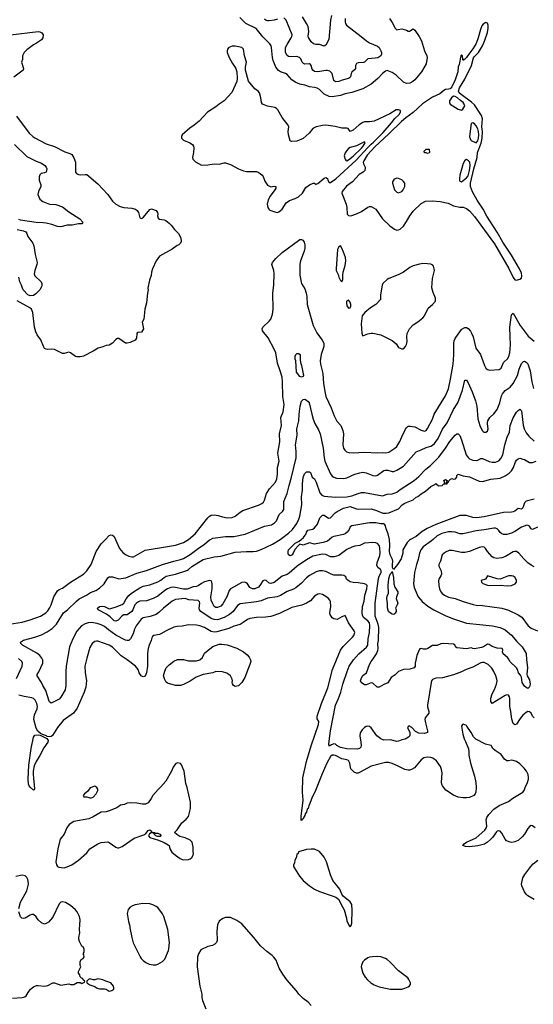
# Model space of a CAD drawing. Header units: inches. Extents: x 1678809 to 1859548, y 384609 to 522868.
# Tile 309 of 386: x 1810941 to 1817298, y 424244 to 436436. Entities that reach past the tile are written whole.
import ezdxf

# ---------------------------------------------------------------- set-up
doc = ezdxf.new("R2010")
doc.units = ezdxf.units.IN
doc.header["$MEASUREMENT"] = 0
doc.layers.add('B8412', color=7, linetype='Continuous')
doc.layers.add('B8413', color=7, linetype='Continuous')

msp = doc.modelspace()

# ---------------------------------------------------------------- linework, layer by layer
at = {"layer": 'B8412', "color": 5}
for points, elevation in [([(1810810, 428952), (1810970, 428977), (1811070, 429003), (1811199, 429050), (1811265, 429090), (1811290, 429116), (1811311, 429150), (1811330, 429191), (1811364, 429290), (1811410, 429363), (1811430, 429380), (1811470, 429399), (1811570, 429472), (1811729, 429571), (1811771, 429610), (1811824, 429690), (1811886, 429850), (1811950, 429944), (1812002, 430000)], 380), ([(1817310, 427791), (1817290, 427810), (1817270, 427850), (1817250, 427867), (1817230, 427868), (1817210, 427859), (1817170, 427825), (1817136, 427784), (1817090, 427714), (1817070, 427703), (1817050, 427721), (1817033, 427773), (1817019, 427870), (1817006, 427930), (1817006, 428030), (1817002, 428050), (1816990, 428072), (1816970, 428076), (1816950, 428070), (1816789, 427970), (1816774, 427994), (1816774, 428034), (1816790, 428090), (1816817, 428143), (1816843, 428210), (1816850, 428250), (1816848, 428270), (1816836, 428310), (1816810, 428367), (1816785, 428405), (1816738, 428450), (1816690, 428477), (1816670, 428478), (1816650, 428472), (1816550, 428419), (1816469, 428391), (1816410, 428361), (1816310, 428322), (1816174, 428286), (1816090, 428281), (1816050, 428265), (1816039, 428250), (1816033, 428230), (1815988, 427950), (1815988, 427928), (1816007, 427870), (1816007, 427850), (1815961, 427790), (1815957, 427770), (1815962, 427730), (1815990, 427630), (1815990, 427609), (1815950, 427597), (1815880, 427600), (1815841, 427621), (1815794, 427670), (1815778, 427678), (1815770, 427688), (1815753, 427687), (1815742, 427670), (1815771, 427611), (1815771, 427569), (1815752, 427550), (1815711, 427529), (1815670, 427521), (1815630, 427503), (1815610, 427499), (1815530, 427521), (1815450, 427516), (1815410, 427531), (1815361, 427570), (1815290, 427668), (1815270, 427684), (1815250, 427688), (1815230, 427683), (1815208, 427670), (1815179, 427641), (1815154, 427606), (1815149, 427570), (1815165, 427490), (1815167, 427453), (1815162, 427430), (1815148, 427412), (1815116, 427404), (1814990, 427407), (1814910, 427426), (1814865, 427450), (1814850, 427464), (1814830, 427468), (1814802, 427458), (1814787, 427447), (1814773, 427447), (1814770, 427442), (1814769, 427470), (1814789, 427630), (1814849, 427950), (1814885, 428030), (1814915, 428110), (1814939, 428210), (1814993, 428367), (1815020, 428430), (1815072, 428510), (1815138, 428582), (1815234, 428666), (1815250, 428690), (1815256, 428770), (1815271, 428850), (1815276, 428936), (1815269, 428969), (1815250, 428991), (1815195, 429035), (1815182, 429062), (1815178, 429090), (1815183, 429170), (1815204, 429236), (1815214, 429310), (1815238, 429390), (1815240, 429430), (1815230, 429444), (1815210, 429452), (1815130, 429464), (1815070, 429468), (1815030, 429477), (1815005, 429490), (1814988, 429510), (1814976, 429536), (1814953, 429553), (1814930, 429558), (1814830, 429560), (1814798, 429570), (1814730, 429602), (1814690, 429612), (1814650, 429610), (1814610, 429599), (1814530, 429555), (1814490, 429526), (1814430, 429461), (1814359, 429401), (1814330, 429385), (1814250, 429355), (1814170, 429305), (1814129, 429291), (1814010, 429273), (1813930, 429242), (1813870, 429226), (1813670, 429202), (1813637, 429183), (1813582, 429110), (1813537, 429070), (1813470, 429032), (1813390, 429006), (1813350, 429008), (1813310, 429021), (1813181, 429110), (1813168, 429128), (1813163, 429150), (1813170, 429210), (1813167, 429227), (1813150, 429244), (1813034, 429254), (1812990, 429268), (1812870, 429256), (1812830, 429236), (1812723, 429150), (1812665, 429095), (1812630, 429071), (1812555, 429045), (1812470, 429030), (1812446, 429014), (1812383, 428930), (1812363, 428890), (1812346, 428830), (1812312, 428768), (1812290, 428748), (1812270, 428747), (1812250, 428754), (1812130, 428817), (1812040, 428880), (1811990, 428924), (1811950, 428945), (1811900, 428960), (1811830, 428970), (1811790, 428967), (1811750, 428954), (1811707, 428930), (1811650, 428866), (1811597, 428770), (1811557, 428670), (1811517, 428430), (1811511, 428369), (1811514, 428190), (1811502, 428138), (1811452, 428048), (1811430, 428021), (1811330, 427974), (1811310, 427990), (1811301, 428010), (1811266, 428130), (1811228, 428190), (1811210, 428229), (1811156, 428310), (1811159, 428330), (1811179, 428361), (1811227, 428470), (1811226, 428506), (1811217, 428530), (1811190, 428564), (1811154, 428594), (1810975, 428690), (1810956, 428710), (1810952, 428730), (1810987, 428753), (1811130, 428792), (1811210, 428821), (1811282, 428858), (1811343, 428897), (1811395, 428950), (1811482, 429090), (1811533, 429130), (1811643, 429237), (1811677, 429263), (1811769, 429311), (1811817, 429343), (1811885, 429370), (1811930, 429398), (1811985, 429450), (1812030, 429524), (1812050, 429538), (1812090, 429539), (1812170, 429512), (1812253, 429527), (1812390, 429583), (1812510, 429616), (1812710, 429692), (1812848, 429732), (1812930, 429751), (1812970, 429766), (1813050, 429812), (1813151, 429890), (1813230, 429943), (1813290, 429994), (1813301, 430000)], 360), ([(1816058, 430000), (1816037, 429983), (1815933, 429907), (1815904, 429870), (1815888, 429830), (1815871, 429750), (1815851, 429690), (1815829, 429590), (1815816, 429450), (1815825, 429405), (1815871, 429291), (1815922, 429230), (1815993, 429173), (1816066, 429130), (1816216, 429056), (1816310, 429017), (1816470, 428963), (1816791, 428931), (1816890, 428911), (1816950, 428881), (1817030, 428813), (1817096, 428736), (1817161, 428670), (1817208, 428590), (1817212, 428510), (1817225, 428415), (1817220, 428330), (1817224, 428310), (1817250, 428261), (1817259, 428210), (1817250, 428175), (1817230, 428154), (1817210, 428165), (1817190, 428185), (1817159, 428230), (1817153, 428293), (1817139, 428319), (1817114, 428350), (1817102, 428390), (1817090, 428410), (1817009, 428489), (1816997, 428517), (1816979, 428539), (1816925, 428585), (1816918, 428610), (1816921, 428630), (1816914, 428650), (1816850, 428653), (1816790, 428674), (1816750, 428701), (1816730, 428703), (1816680, 428670), (1816658, 428662), (1816570, 428647), (1816550, 428650), (1816530, 428660), (1816473, 428647), (1816350, 428658), (1816335, 428670), (1816329, 428690), (1816310, 428703), (1816188, 428712), (1816153, 428707), (1816110, 428686), (1816050, 428689), (1815991, 428650), (1815970, 428643), (1815940, 428640), (1815910, 428649), (1815895, 428645), (1815885, 428635), (1815858, 428562), (1815835, 428470), (1815836, 428430), (1815822, 428410), (1815770, 428396), (1815691, 428389), (1815630, 428367), (1815590, 428325), (1815540, 428290), (1815496, 428224), (1815450, 428206), (1815390, 428170), (1815364, 428170), (1815310, 428220), (1815290, 428225), (1815230, 428198), (1815210, 428201), (1815167, 428227), (1815160, 428250), (1815170, 428288), (1815190, 428316), (1815235, 428350), (1815270, 428450), (1815290, 428487), (1815318, 428522), (1815357, 428583), (1815373, 428627), (1815376, 428650), (1815375, 428710), (1815381, 428750), (1815387, 428910), (1815378, 428950), (1815341, 429050), (1815342, 429210), (1815382, 429518), (1815390, 429544), (1815414, 429590), (1815416, 429610), (1815408, 429628), (1815375, 429655), (1815363, 429683), (1815365, 429710), (1815398, 429802), (1815401, 429830), (1815397, 429897), (1815390, 429927), (1815371, 429951), (1815350, 429960), (1815310, 429964), (1815210, 429955), (1815150, 429926), (1815090, 429917), (1815050, 429905), (1814990, 429875), (1814890, 429803), (1814834, 429786), (1814790, 429787), (1814730, 429814), (1814690, 429820), (1814570, 429793), (1814490, 429747), (1814377, 429670), (1814278, 429582), (1814250, 429566), (1814190, 429547), (1814090, 429466), (1814050, 429453), (1814030, 429459), (1813990, 429490), (1813970, 429498), (1813950, 429488), (1813914, 429430), (1813895, 429410), (1813853, 429390), (1813821, 429390), (1813790, 429404), (1813762, 429450), (1813744, 429464), (1813726, 429470), (1813690, 429467), (1813550, 429390), (1813533, 429367), (1813505, 429290), (1813455, 429205), (1813430, 429176), (1813390, 429157), (1813370, 429157), (1813350, 429168), (1813330, 429205), (1813313, 429250), (1813307, 429290), (1813324, 429390), (1813323, 429450), (1813320, 429470), (1813310, 429487), (1813290, 429492), (1813230, 429476), (1813190, 429456), (1813150, 429427), (1813130, 429419), (1813090, 429412), (1813014, 429386), (1812970, 429385), (1812850, 429409), (1812810, 429404), (1812772, 429390), (1812737, 429370), (1812650, 429298), (1812595, 429270), (1812510, 429240), (1812430, 429235), (1812410, 429228), (1812388, 429212), (1812368, 429190), (1812343, 429130), (1812330, 429109), (1812270, 429068), (1812230, 429065), (1812210, 429055), (1812159, 429001), (1812132, 428988), (1812110, 428992), (1812061, 429041), (1812017, 429077), (1811914, 429130), (1811906, 429150), (1811929, 429170), (1811970, 429175), (1811992, 429172), (1812050, 429143), (1812070, 429145), (1812135, 429165), (1812210, 429195), (1812230, 429213), (1812257, 429263), (1812293, 429307), (1812326, 429334), (1812430, 429403), (1812470, 429420), (1812550, 429438), (1812650, 429475), (1812690, 429495), (1812731, 429529), (1812756, 429544), (1812870, 429572), (1813010, 429615), (1813030, 429627), (1813073, 429667), (1813210, 429750), (1813350, 429783), (1813430, 429795), (1813610, 429844), (1813750, 429851), (1813830, 429849), (1813870, 429854), (1813930, 429875), (1814070, 429942), (1814166, 430000)], 340), ([(1812127, 430000), (1812177, 429890), (1812218, 429838), (1812252, 429812), (1812290, 429794), (1812330, 429785), (1812350, 429787), (1812492, 429868), (1812772, 429912), (1812870, 429931), (1812970, 429962), (1813030, 429999), (1813032, 430000)], 380), ([(1814776, 430000), (1814750, 429980), (1814697, 429963), (1814590, 429943), (1814530, 429958), (1814450, 429931), (1814410, 429940), (1814390, 429926), (1814345, 429875), (1814327, 429830), (1814314, 429810), (1814290, 429797), (1814270, 429810), (1814262, 429830), (1814262, 429850), (1814270, 429870), (1814324, 429930), (1814350, 429953), (1814401, 429979), (1814426, 430000)], 320), ([(1815780, 430000), (1815767, 429993), (1815736, 429964), (1815684, 429870), (1815685, 429830), (1815661, 429759), (1815619, 429690), (1815569, 429629), (1815555, 429655), (1815554, 429690), (1815560, 429730), (1815556, 429750), (1815528, 429808), (1815518, 429850), (1815523, 429930), (1815518, 429998), (1815517, 430000)], 320), ([(1817310, 429662), (1817270, 429680), (1817230, 429710), (1817179, 429759), (1817119, 429830), (1817090, 429850), (1817070, 429851), (1817050, 429846), (1816955, 429790), (1816910, 429771), (1816846, 429766), (1816810, 429773), (1816790, 429786), (1816731, 429850), (1816707, 429890), (1816690, 429905), (1816670, 429910), (1816630, 429901), (1816508, 429852), (1816450, 429840), (1816410, 429840), (1816295, 429865), (1816257, 429863), (1816210, 429842), (1816172, 429808), (1816149, 429731), (1816129, 429690), (1816129, 429670), (1816159, 429610), (1816161, 429570), (1816155, 429550), (1816130, 429510), (1816125, 429490), (1816129, 429431), (1816137, 429390), (1816153, 429353), (1816172, 429330), (1816200, 429310), (1816250, 429287), (1816330, 429269), (1816430, 429230), (1816555, 429195), (1816590, 429186), (1816670, 429183), (1816910, 429150), (1816990, 429126), (1817110, 429067), (1817158, 429038), (1817236, 428930), (1817270, 428903), (1817350, 428869)], 360), ([(1817323, 426430), (1817290, 426456), (1817270, 426458), (1817250, 426445), (1817230, 426420), (1817189, 426350), (1817162, 426318), (1817110, 426273), (1817070, 426254), (1817031, 426249), (1817011, 426251), (1816967, 426270), (1816948, 426288), (1816910, 426365), (1816890, 426388), (1816870, 426394), (1816850, 426388), (1816841, 426379), (1816795, 426310), (1816770, 426284), (1816730, 426250), (1816692, 426228), (1816610, 426207), (1816510, 426194), (1816458, 426198), (1816425, 426210), (1816441, 426230), (1816472, 426250), (1816590, 426307), (1816700, 426400), (1816716, 426424), (1816722, 426450), (1816716, 426530), (1816723, 426557), (1816746, 426594), (1816810, 426661), (1816874, 426706), (1816990, 426756), (1817044, 426796), (1817170, 426870), (1817185, 426890), (1817196, 426930), (1817225, 426990), (1817237, 427030), (1817238, 427050), (1817234, 427090), (1817212, 427130), (1817185, 427170), (1817130, 427223), (1817090, 427250), (1817050, 427265), (1817030, 427266), (1816990, 427257), (1816970, 427259), (1816941, 427281), (1816899, 427339), (1816826, 427386), (1816798, 427410), (1816778, 427450), (1816706, 427466), (1816586, 427526), (1816556, 427556), (1816530, 427609), (1816477, 427690), (1816470, 427697), (1816430, 427714), (1816422, 427710), (1816411, 427690), (1816425, 427590), (1816443, 427530), (1816460, 427500), (1816494, 427406), (1816500, 427370), (1816502, 427330), (1816521, 427230), (1816570, 427070), (1816585, 426990), (1816590, 426930), (1816588, 426872), (1816579, 426850), (1816563, 426830), (1816510, 426806), (1816470, 426800), (1816430, 426799), (1816370, 426808), (1816310, 426834), (1816216, 426896), (1816176, 426950), (1816167, 426970), (1816163, 426990), (1816170, 427110), (1816163, 427150), (1816148, 427188), (1816099, 427259), (1816054, 427290), (1816030, 427299), (1815990, 427306), (1815945, 427295), (1815910, 427270), (1815829, 427171), (1815790, 427150), (1815770, 427145), (1815750, 427143), (1815710, 427151), (1815619, 427199), (1815550, 427227), (1815510, 427237), (1815470, 427237), (1815290, 427194), (1815146, 427114), (1815130, 427108), (1815110, 427107), (1815080, 427120), (1815041, 427161), (1815035, 427175), (1815029, 427230), (1815010, 427263), (1814990, 427273), (1814950, 427278), (1814930, 427285), (1814850, 427327), (1814830, 427331), (1814810, 427328), (1814790, 427312), (1814742, 427230), (1814683, 427097), (1814593, 426870), (1814564, 426816), (1814530, 426723), (1814518, 426702), (1814510, 426670), (1814501, 426659), (1814490, 426624), (1814476, 426604), (1814470, 426580), (1814457, 426563), (1814450, 426540), (1814442, 426538), (1814432, 426528), (1814430, 426515), (1814425, 426530), (1814423, 426570), (1814450, 426770), (1814442, 426870), (1814447, 427050), (1814490, 427250), (1814550, 427445), (1814641, 427710), (1814644, 427744), (1814621, 427781), (1814623, 427810), (1814678, 427970), (1814757, 428163), (1814814, 428390), (1814912, 428628), (1814944, 428676), (1815061, 428790), (1815077, 428810), (1815086, 428834), (1815088, 428850), (1815081, 428870), (1815009, 428969), (1814970, 429058), (1814930, 429044), (1814870, 429007), (1814830, 429016), (1814809, 429030), (1814784, 429070), (1814780, 429090), (1814793, 429170), (1814790, 429230), (1814780, 429250), (1814762, 429270), (1814730, 429295), (1814690, 429318), (1814650, 429328), (1814630, 429323), (1814590, 429298), (1814540, 429240), (1814490, 429210), (1814432, 429188), (1814310, 429157), (1814155, 429085), (1814050, 429047), (1813982, 429038), (1813870, 429034), (1813790, 429022), (1813760, 429010), (1813709, 428971), (1813670, 428949), (1813590, 428925), (1813530, 428897), (1813383, 428857), (1813350, 428852), (1813310, 428862), (1813227, 428910), (1813170, 428930), (1813130, 428937), (1813030, 428944), (1812950, 428925), (1812890, 428923), (1812850, 428915), (1812753, 428870), (1812690, 428830), (1812670, 428822), (1812601, 428810), (1812583, 428797), (1812576, 428784), (1812569, 428750), (1812542, 428690), (1812533, 428650), (1812524, 428590), (1812522, 428430), (1812512, 428348), (1812492, 428308), (1812470, 428299), (1812445, 428310), (1812421, 428350), (1812407, 428390), (1812373, 428430), (1812273, 428510), (1812199, 428559), (1812090, 428668), (1812050, 428693), (1811910, 428740), (1811890, 428742), (1811870, 428736), (1811839, 428710), (1811810, 428663), (1811772, 428530), (1811749, 428430), (1811752, 428350), (1811766, 428254), (1811761, 428170), (1811741, 428110), (1811654, 427910), (1811605, 427850), (1811480, 427760), (1811410, 427670), (1811346, 427574), (1811330, 427562), (1811310, 427558), (1811282, 427562), (1811272, 427570), (1811224, 427584), (1811221, 427590), (1811198, 427598), (1811165, 427625), (1811144, 427664), (1811114, 427770), (1811123, 427830), (1811156, 427904), (1811162, 427930), (1811152, 427970), (1811131, 428011), (1811110, 428030), (1811090, 428039), (1810996, 428056), (1810930, 428072)], 380), ([(1810902, 428278), (1810970, 428430), (1810975, 428470), (1810968, 428490), (1810927, 428527)], 380), ([(1817310, 425541), (1817230, 425587), (1817210, 425607), (1817190, 425638), (1817155, 425710), (1817150, 425730), (1817169, 425811), (1817192, 425850), (1817268, 425952), (1817297, 425983), (1817353, 426030)], 380), ([(1810930, 425430), (1810953, 425510), (1811030, 425650), (1811049, 425730), (1811047, 425767), (1811041, 425790), (1811030, 425814), (1811010, 425833), (1810970, 425842), (1810894, 425826)], 420), ([(1810850, 424320), (1810973, 424327), (1811003, 424337), (1811021, 424350), (1811044, 424390), (1811074, 424430), (1811110, 424459), (1811150, 424476), (1811170, 424478), (1811250, 424470), (1811290, 424478), (1811350, 424508), (1811370, 424511), (1811450, 424483), (1811550, 424498), (1811570, 424491), (1811610, 424491), (1811653, 424513), (1811690, 424514), (1811710, 424502), (1811742, 424518), (1811746, 424530), (1811727, 424547), (1811722, 424562), (1811707, 424567), (1811690, 424586), (1811686, 424610), (1811668, 424630), (1811668, 424650), (1811698, 424710), (1811688, 424730), (1811689, 424771), (1811703, 424797), (1811726, 424810), (1811738, 424830), (1811736, 424856), (1811728, 424868), (1811738, 424890), (1811738, 424930), (1811722, 424962), (1811710, 424966), (1811682, 425022), (1811674, 425050), (1811673, 425070), (1811686, 425130), (1811683, 425170), (1811691, 425290), (1811680, 425330), (1811651, 425391), (1811633, 425413), (1811570, 425467), (1811510, 425504), (1811470, 425515), (1811451, 425509), (1811431, 425489), (1811350, 425324), (1811297, 425263), (1811270, 425244), (1811250, 425238), (1811210, 425253), (1811169, 425290), (1811146, 425326), (1811110, 425355), (1811090, 425355), (1811070, 425349), (1811010, 425309), (1810990, 425305), (1810968, 425310), (1810950, 425328), (1810941, 425350), (1810930, 425390)], 420), ([(1814550, 424230), (1814513, 424270), (1814450, 424316), (1814395, 424370), (1814369, 424409), (1814247, 424547), (1814198, 424618), (1814154, 424690), (1814114, 424790), (1814088, 424828), (1814067, 424850), (1814000, 424900), (1813920, 424970), (1813840, 425070), (1813690, 425241), (1813630, 425282), (1813550, 425321), (1813490, 425321), (1813455, 425305), (1813410, 425274), (1813391, 425230), (1813382, 425150), (1813384, 425036), (1813376, 425010), (1813358, 424990), (1813328, 424972), (1813270, 424959), (1813182, 424918), (1813155, 424870), (1813143, 424830), (1813139, 424710), (1813171, 424470), (1813196, 424370), (1813196, 424330), (1813205, 424290), (1813246, 424190)], 420)]:
    msp.add_lwpolyline(points, dxfattribs=dict(at, elevation=elevation))
for points, elevation in [([(1815570, 429073), (1815550, 429076), (1815530, 429086), (1815506, 429110), (1815494, 429154), (1815494, 429206), (1815487, 429270), (1815490, 429297), (1815506, 429334), (1815500, 429430), (1815510, 429518), (1815526, 429570), (1815547, 429590), (1815550, 429602), (1815569, 429530), (1815570, 429450), (1815586, 429410), (1815621, 429350), (1815622, 429330), (1815603, 429290), (1815602, 429270), (1815621, 429210), (1815615, 429190), (1815591, 429150), (1815599, 429130), (1815599, 429110), (1815590, 429089)], 320), ([(1816730, 429551), (1816708, 429510), (1816651, 429490), (1816657, 429470), (1816675, 429455), (1816730, 429435), (1816750, 429432), (1816890, 429435), (1816973, 429427), (1817030, 429428), (1817073, 429450), (1817089, 429470), (1817092, 429490), (1817075, 429530), (1817050, 429545), (1817030, 429550), (1816990, 429548), (1816890, 429510), (1816850, 429514)], 380), ([(1813610, 428179), (1813589, 428190), (1813574, 428214), (1813569, 428230), (1813574, 428250), (1813569, 428270), (1813549, 428310), (1813530, 428329), (1813503, 428343), (1813450, 428359), (1813370, 428364), (1813330, 428349), (1813210, 428326), (1813126, 428294), (1813050, 428246), (1812970, 428203), (1812930, 428193), (1812870, 428193), (1812770, 428222), (1812755, 428235), (1812734, 428274), (1812721, 428310), (1812736, 428370), (1812756, 428410), (1812790, 428447), (1812850, 428495), (1812893, 428513), (1812970, 428513), (1813030, 428496), (1813130, 428499), (1813170, 428511), (1813202, 428538), (1813230, 428591), (1813272, 428630), (1813330, 428673), (1813410, 428702), (1813444, 428704), (1813510, 428697), (1813630, 428655), (1813710, 428608), (1813756, 428570), (1813782, 428542), (1813798, 428510), (1813801, 428490), (1813791, 428450), (1813771, 428410), (1813727, 428290), (1813690, 428229), (1813650, 428189)], 380), ([(1811110, 426897), (1811070, 426934), (1811057, 426950), (1811050, 426970), (1811046, 427030), (1811054, 427206), (1811081, 427410), (1811110, 427550), (1811130, 427577), (1811170, 427581), (1811195, 427575), (1811277, 427537), (1811292, 427510), (1811288, 427490), (1811240, 427420), (1811190, 427326), (1811143, 427250), (1811122, 427198), (1811108, 427130), (1811106, 427090), (1811126, 426914), (1811120, 426900)], 380), ([(1812894, 427234), (1812870, 427222), (1812841, 427179), (1812822, 427130), (1812751, 427009), (1812690, 426935), (1812655, 426905), (1812587, 426830), (1812568, 426792), (1812530, 426738), (1812497, 426723), (1812459, 426721), (1812390, 426733), (1812310, 426737), (1812270, 426733), (1812240, 426720), (1812190, 426709), (1812143, 426677), (1812050, 426639), (1812010, 426629), (1811950, 426625), (1811850, 426567), (1811798, 426542), (1811610, 426509), (1811553, 426470), (1811525, 426430), (1811491, 426349), (1811444, 426290), (1811412, 426168), (1811388, 426010), (1811395, 425970), (1811410, 425951), (1811424, 425944), (1811490, 425933), (1811530, 425946), (1811587, 425973), (1811670, 426027), (1811770, 426119), (1811810, 426168), (1811910, 426233), (1811950, 426248), (1812030, 426254), (1812048, 426248), (1812130, 426191), (1812150, 426182), (1812170, 426182), (1812210, 426198), (1812357, 426303), (1812477, 426343), (1812501, 426359), (1812530, 426396), (1812550, 426406), (1812572, 426390), (1812574, 426374), (1812611, 426371), (1812622, 426362), (1812650, 426362), (1812674, 426350), (1812694, 426330), (1812678, 426322), (1812650, 426322), (1812626, 426330), (1812606, 426350), (1812602, 426362), (1812570, 426368), (1812547, 426353), (1812535, 426330), (1812550, 426311), (1812658, 426278), (1812728, 426248), (1812780, 426220), (1812792, 426210), (1812801, 426170), (1812825, 426130), (1812871, 426090), (1812929, 426049), (1812950, 426036), (1812970, 426033), (1813030, 426039), (1813050, 426047), (1813070, 426063), (1813089, 426090), (1813093, 426110), (1813089, 426131), (1813089, 426190), (1813077, 426250), (1813050, 426277), (1812990, 426304), (1812923, 426323), (1812885, 426345), (1812858, 426370), (1812890, 426405), (1812949, 426490), (1813003, 426537), (1813032, 426570), (1813056, 426670), (1813054, 426746), (1813013, 426930), (1812997, 426977), (1812978, 427130), (1812944, 427210), (1812930, 427224)], 420), ([(1811870, 426945), (1811814, 426926), (1811782, 426878), (1811742, 426850), (1811726, 426830), (1811733, 426813), (1811770, 426812), (1811810, 426801), (1811830, 426802), (1811850, 426811), (1811889, 426850), (1811909, 426890), (1811909, 426910), (1811897, 426930)], 420), ([(1814550, 426167), (1814490, 426161), (1814390, 426133), (1814387, 426113), (1814370, 426098), (1814361, 426059), (1814346, 426030), (1814342, 425998), (1814328, 425968), (1814330, 425951), (1814342, 425930), (1814406, 425830), (1814450, 425777), (1814530, 425710), (1814590, 425668), (1814650, 425639), (1814823, 425583), (1814852, 425570), (1814887, 425547), (1814935, 425450), (1814956, 425416), (1814986, 425310), (1814990, 425274), (1815022, 425210), (1815030, 425202), (1815042, 425218), (1815054, 425250), (1815057, 425410), (1815050, 425478), (1815030, 425514), (1814945, 425585), (1814929, 425609), (1814905, 425670), (1814818, 425778), (1814788, 425848), (1814738, 426010), (1814710, 426067), (1814650, 426138), (1814590, 426165)], 420), ([(1812467, 425493), (1812370, 425477), (1812336, 425464), (1812310, 425449), (1812282, 425418), (1812271, 425370), (1812287, 425270), (1812304, 425210), (1812304, 425190), (1812327, 425070), (1812346, 425006), (1812431, 424831), (1812445, 424810), (1812470, 424786), (1812503, 424763), (1812543, 424743), (1812594, 424734), (1812630, 424734), (1812650, 424741), (1812710, 424773), (1812738, 424802), (1812783, 424910), (1812788, 424932), (1812795, 425010), (1812773, 425170), (1812727, 425330), (1812710, 425363), (1812650, 425442), (1812630, 425457), (1812590, 425476), (1812550, 425488)], 420), ([(1815370, 424838), (1815307, 424833), (1815270, 424827), (1815250, 424818), (1815208, 424792), (1815187, 424770), (1815171, 424730), (1815168, 424710), (1815187, 424630), (1815219, 424579), (1815246, 424546), (1815288, 424508), (1815327, 424487), (1815390, 424460), (1815490, 424438), (1815530, 424433), (1815669, 424431), (1815710, 424443), (1815750, 424461), (1815766, 424474), (1815777, 424490), (1815779, 424510), (1815759, 424550), (1815745, 424570), (1815630, 424658), (1815527, 424767), (1815490, 424797), (1815469, 424810), (1815410, 424834)], 420), ([(1811910, 424559), (1811870, 424549), (1811850, 424549), (1811810, 424558), (1811794, 424550), (1811774, 424530), (1811774, 424510), (1811810, 424485), (1811870, 424465), (1811890, 424447), (1811930, 424435), (1811990, 424436), (1812010, 424431), (1812050, 424407), (1812083, 424417), (1812107, 424433), (1812108, 424450), (1812102, 424470), (1812069, 424509), (1812006, 424530), (1811970, 424548)], 420)]:
    msp.add_lwpolyline(points, close=True, dxfattribs=dict(at, elevation=elevation))
at = {"layer": 'B8413', "color": 5}
for points, elevation in [([(1814802, 436490), (1814790, 436430), (1814768, 436192), (1814730, 436122), (1814710, 436109), (1814650, 436127), (1814608, 436130), (1814579, 436139), (1814550, 436161), (1814514, 436214), (1814511, 436231), (1814518, 436290), (1814510, 436350), (1814492, 436390), (1814440, 436470)], 340), ([(1815517, 436450), (1815550, 436403), (1815590, 436330), (1815609, 436309), (1815624, 436316), (1815670, 436322), (1815727, 436307), (1815750, 436294), (1815765, 436295), (1815810, 436321), (1815830, 436307), (1815887, 436227), (1815916, 436176), (1815950, 436050), (1815980, 435990), (1815983, 435970), (1815970, 435890), (1815915, 435790), (1815833, 435690), (1815808, 435670), (1815770, 435650), (1815730, 435646), (1815690, 435661), (1815601, 435750), (1815550, 435783), (1815490, 435806), (1815470, 435800), (1815430, 435770), (1815373, 435707), (1815290, 435636), (1815190, 435580), (1815050, 435534), (1814970, 435519), (1814910, 435499), (1814810, 435479), (1814770, 435485), (1814710, 435514), (1814650, 435571), (1814621, 435590), (1814590, 435598), (1814530, 435603), (1814470, 435626), (1814410, 435638), (1814350, 435663), (1814310, 435690), (1814250, 435757), (1814230, 435770), (1814170, 435790), (1814146, 435806), (1814126, 435826), (1814112, 435850), (1814078, 435930), (1814069, 435969), (1814058, 436090), (1814053, 436113), (1814039, 436139), (1813950, 436226), (1813866, 436326), (1813738, 436390), (1813665, 436465)], 380), ([(1814130, 436443), (1814090, 436430), (1814030, 436422), (1814010, 436423), (1813990, 436428), (1813970, 436441)], 360), ([(1814969, 436449), (1814970, 436406), (1814974, 436390), (1814987, 436367), (1815168, 436230), (1815233, 436173), (1815270, 436150), (1815371, 436110), (1815391, 436090), (1815411, 436050), (1815418, 436030), (1815419, 436010), (1815412, 435988), (1815375, 435965), (1815342, 435958), (1815250, 435950), (1815210, 435912), (1815195, 435905), (1815130, 435902), (1815110, 435892), (1815098, 435870), (1815096, 435830), (1815085, 435815), (1815050, 435786), (1815042, 435770), (1815034, 435730), (1815022, 435718), (1815010, 435709), (1814932, 435688), (1814890, 435671), (1814850, 435665), (1814830, 435683), (1814808, 435770), (1814779, 435799), (1814750, 435808), (1814730, 435808), (1814630, 435792), (1814590, 435794), (1814570, 435810), (1814563, 435823), (1814550, 435870), (1814541, 435881), (1814530, 435890), (1814470, 435887), (1814452, 435892), (1814439, 435910), (1814422, 435950), (1814406, 435970), (1814370, 435981), (1814290, 435976), (1814270, 435980), (1814250, 435993), (1814232, 436030), (1814233, 436090), (1814250, 436130), (1814302, 436210), (1814311, 436230), (1814314, 436250), (1814238, 436430), (1814210, 436461)], 360), ([(1810829, 436249), (1811170, 436289), (1811190, 436286), (1811215, 436275), (1811233, 436250), (1811228, 436212), (1811210, 436185), (1811150, 436145), (1811110, 436126), (1811030, 436065), (1810995, 436030), (1810976, 435990), (1810975, 435945), (1810963, 435910), (1810989, 435830), (1810982, 435810), (1810870, 435723)], 380), ([(1810902, 435242), (1811060, 435030), (1811103, 434990), (1811130, 434972), (1811270, 434897), (1811370, 434866), (1811500, 434800), (1811560, 434780), (1811586, 434766), (1811610, 434726), (1811632, 434670), (1811630, 434570), (1811633, 434550), (1811645, 434530), (1811670, 434518), (1811690, 434516), (1811750, 434521), (1811770, 434518), (1811798, 434498), (1811910, 434402), (1812030, 434270), (1812089, 434189), (1812130, 434150), (1812183, 434123), (1812229, 434109), (1812330, 434102), (1812376, 434090), (1812395, 434075), (1812410, 434050), (1812430, 433983), (1812450, 433976), (1812472, 433990), (1812550, 434087), (1812574, 434094), (1812630, 434075), (1812648, 434048), (1812651, 434030), (1812648, 434008), (1812657, 433977), (1812670, 433967), (1812730, 433956), (1812750, 433948), (1812790, 433917), (1812817, 433890), (1812858, 433838), (1812906, 433790), (1812937, 433737), (1812941, 433690), (1812931, 433670), (1812911, 433650), (1812890, 433641), (1812830, 433595), (1812673, 433507), (1812630, 433449), (1812583, 433350), (1812572, 433310), (1812570, 433268), (1812548, 433210), (1812527, 433110), (1812531, 433090), (1812521, 433050), (1812511, 432930), (1812491, 432850), (1812476, 432730), (1812458, 432690), (1812459, 432670), (1812475, 432610), (1812450, 432567), (1812398, 432562), (1812391, 432549), (1812387, 432493), (1812370, 432469), (1812310, 432439), (1812270, 432429), (1812250, 432429), (1812170, 432489), (1812150, 432489), (1812130, 432475), (1812090, 432429), (1812050, 432404), (1812010, 432402), (1811970, 432384), (1811911, 432369), (1811851, 432330), (1811731, 432270), (1811690, 432261), (1811650, 432260), (1811630, 432267), (1811570, 432312), (1811550, 432318), (1811490, 432301), (1811470, 432302), (1811370, 432352), (1811330, 432358), (1811290, 432353), (1811270, 432355), (1811250, 432366), (1811240, 432380), (1811201, 432470), (1811156, 432536), (1811140, 432570), (1811124, 432630), (1811103, 432810), (1811086, 432850), (1811067, 432870), (1810910, 432954)], 380), ([(1810875, 434890), (1811030, 434743), (1811146, 434686), (1811210, 434660), (1811253, 434630), (1811268, 434610), (1811275, 434590), (1811270, 434550), (1811250, 434540), (1811207, 434533), (1811190, 434516), (1811181, 434490), (1811181, 434450), (1811204, 434390), (1811203, 434370), (1811172, 434310), (1811167, 434270), (1811190, 434214), (1811226, 434186), (1811310, 434154), (1811390, 434147), (1811470, 434120), (1811550, 434055), (1811685, 433970), (1811721, 433930), (1811720, 433920), (1811711, 433909), (1811670, 433908), (1811590, 433891), (1811530, 433890), (1811450, 433870), (1811410, 433875), (1811340, 433900), (1811270, 433917), (1811230, 433922), (1811144, 433924), (1810953, 433953), (1810930, 433961)], 360), ([(1810910, 433839), (1810990, 433822), (1811017, 433810), (1811030, 433790), (1811043, 433750), (1811102, 433670), (1811116, 433636), (1811134, 433530), (1811157, 433430), (1811155, 433405), (1811127, 433330), (1811122, 433290), (1811130, 433266), (1811205, 433190), (1811214, 433170), (1811216, 433144), (1811213, 433127), (1811190, 433090), (1811139, 433041), (1811110, 433023), (1811070, 433016), (1811041, 433030), (1810985, 433090), (1810974, 433110), (1810965, 433150), (1810943, 433190), (1810929, 433250)], 360), ([(1813032, 430000), (1813111, 430070), (1813270, 430266), (1813290, 430287), (1813310, 430299), (1813350, 430304), (1813398, 430298), (1813450, 430282), (1813510, 430270), (1813570, 430273), (1813607, 430290), (1813670, 430340), (1813702, 430358), (1813895, 430425), (1813936, 430444), (1813958, 430462), (1813972, 430488), (1813995, 430570), (1814033, 430627), (1814107, 430710), (1814123, 430750), (1814131, 430810), (1814133, 430890), (1814154, 430970), (1814136, 431070), (1814160, 431210), (1814157, 431310), (1814180, 431410), (1814175, 431510), (1814201, 431579), (1814213, 431670), (1814200, 431770), (1814194, 431950), (1814188, 432008), (1814165, 432090), (1814130, 432184), (1814111, 432311), (1814095, 432350), (1814018, 432498), (1813945, 432585), (1813941, 432610), (1813952, 432630), (1814030, 432705), (1814050, 432730), (1814072, 432790), (1814079, 432850), (1814074, 433050), (1814087, 433153), (1814091, 433290), (1814088, 433330), (1814063, 433403), (1814069, 433430), (1814110, 433481), (1814190, 433553), (1814390, 433702), (1814410, 433713), (1814430, 433716), (1814447, 433707), (1814463, 433683), (1814469, 433649), (1814469, 433609), (1814463, 433570), (1814416, 433450), (1814408, 433410), (1814410, 433272), (1814426, 433186), (1814430, 433170), (1814470, 433102), (1814486, 433050), (1814494, 433010), (1814500, 432910), (1814573, 432650), (1814618, 432558), (1814686, 432466), (1814705, 432430), (1814705, 432390), (1814671, 432290), (1814659, 432210), (1814664, 432170), (1814694, 432054), (1814702, 431930), (1814721, 431810), (1814731, 431770), (1814796, 431630), (1814832, 431530), (1814866, 431466), (1814914, 431410), (1814941, 431350), (1814947, 431310), (1814940, 431170), (1814950, 431130), (1814965, 431105), (1814985, 431085), (1815016, 431076), (1815070, 431073), (1815210, 431082), (1815368, 431072), (1815430, 431075), (1815472, 431072), (1815510, 431080), (1815586, 431130), (1815609, 431151), (1815648, 431212), (1815669, 431271), (1815716, 431364), (1815730, 431384), (1815750, 431401), (1815775, 431405), (1815830, 431395), (1815910, 431355), (1815950, 431343), (1815970, 431350), (1815990, 431373), (1816051, 431490), (1816072, 431550), (1816210, 431780), (1816250, 431865), (1816275, 431985), (1816305, 432170), (1816314, 432286), (1816315, 432430), (1816320, 432460), (1816331, 432489), (1816395, 432585), (1816415, 432605), (1816450, 432625), (1816470, 432623), (1816490, 432612), (1816520, 432580), (1816535, 432555), (1816553, 432510), (1816588, 432370), (1816645, 432290), (1816693, 432153), (1816710, 432121), (1816730, 432105), (1816756, 432096), (1816875, 432105), (1816900, 432120), (1816931, 432190), (1816981, 432239), (1816997, 432270), (1817009, 432310), (1817017, 432410), (1817010, 432510), (1817009, 432630), (1817030, 432781), (1817050, 432803), (1817137, 432650), (1817236, 432516), (1817310, 432455)], 380), ([(1813301, 430000), (1813330, 430017), (1813490, 430038), (1813590, 430038), (1813730, 430065), (1813970, 430163), (1814059, 430181), (1814096, 430204), (1814118, 430230), (1814152, 430308), (1814195, 430345), (1814210, 430370), (1814211, 430470), (1814252, 430568), (1814276, 430670), (1814307, 430770), (1814361, 431010), (1814362, 431090), (1814353, 431170), (1814374, 431290), (1814370, 431370), (1814398, 431470), (1814399, 431550), (1814412, 431650), (1814427, 431713), (1814450, 431735), (1814470, 431736), (1814490, 431726), (1814510, 431710), (1814522, 431690), (1814555, 431550), (1814574, 431490), (1814595, 431435), (1814639, 431359), (1814658, 431310), (1814698, 431130), (1814709, 431010), (1814717, 430970), (1814790, 430811), (1814810, 430783), (1814830, 430770), (1814861, 430761), (1814950, 430753), (1814990, 430764), (1815090, 430810), (1815150, 430827), (1815190, 430832), (1815230, 430825), (1815310, 430792), (1815350, 430787), (1815370, 430795), (1815450, 430853), (1815470, 430859), (1815499, 430859), (1815550, 430841), (1815570, 430841), (1815610, 430860), (1815691, 430909), (1815850, 431087), (1815910, 431108), (1815970, 431139), (1816030, 431157), (1816050, 431167), (1816076, 431190), (1816119, 431250), (1816173, 431367), (1816230, 431445), (1816311, 431609), (1816362, 431690), (1816420, 431850), (1816450, 431971), (1816470, 431971), (1816490, 431939), (1816543, 431830), (1816584, 431716), (1816601, 431650), (1816612, 431492), (1816637, 431410), (1816664, 431350), (1816676, 431336), (1816690, 431329), (1816710, 431329), (1816730, 431343), (1816741, 431370), (1816730, 431430), (1816730, 431450), (1816737, 431470), (1816761, 431510), (1816810, 431556), (1816850, 431610), (1816883, 431690), (1816903, 431777), (1816915, 431805), (1816950, 431846), (1817010, 431887), (1817049, 431931), (1817101, 432030), (1817124, 432110), (1817150, 432179), (1817175, 432205), (1817190, 432208), (1817210, 432195), (1817230, 432174), (1817261, 432090), (1817280, 431950), (1817301, 431870)], 360), ([(1814166, 430000), (1814182, 430010), (1814270, 430078), (1814317, 430123), (1814370, 430198), (1814398, 430250), (1814409, 430290), (1814432, 430430), (1814431, 430530), (1814442, 430610), (1814442, 430690), (1814451, 430769), (1814466, 430814), (1814490, 430836), (1814530, 430837), (1814542, 430830), (1814563, 430770), (1814590, 430750), (1814610, 430711), (1814657, 430577), (1814680, 430550), (1814710, 430538), (1814850, 430522), (1814990, 430529), (1815050, 430539), (1815130, 430570), (1815170, 430581), (1815210, 430581), (1815430, 430542), (1815490, 430560), (1815550, 430566), (1815590, 430576), (1815610, 430586), (1815650, 430619), (1815824, 430730), (1815881, 430779), (1815968, 430872), (1816025, 430915), (1816130, 431021), (1816211, 431130), (1816266, 431214), (1816330, 431290), (1816350, 431308), (1816370, 431310), (1816389, 431289), (1816410, 431235), (1816467, 431050), (1816490, 431013), (1816510, 430997), (1816550, 430981), (1816590, 430977), (1816610, 430981), (1816650, 431001), (1816670, 431004), (1816750, 430964), (1816790, 430958), (1816830, 430959), (1816870, 430974), (1816898, 431002), (1816922, 431050), (1816946, 431170), (1816975, 431265), (1817004, 431330), (1817013, 431410), (1817050, 431507), (1817090, 431576), (1817110, 431599), (1817130, 431613), (1817150, 431591), (1817174, 431414), (1817187, 431370), (1817210, 431322), (1817241, 431281), (1817310, 431217)], 340), ([(1814426, 430000), (1814455, 430025), (1814485, 430070), (1814491, 430089), (1814506, 430114), (1814570, 430127), (1814590, 430143), (1814625, 430190), (1814657, 430270), (1814690, 430300), (1814710, 430299), (1814765, 430265), (1814790, 430266), (1814846, 430330), (1814870, 430348), (1814950, 430387), (1815030, 430407), (1815110, 430380), (1815130, 430377), (1815290, 430379), (1815359, 430359), (1815434, 430326), (1815476, 430324), (1815509, 430330), (1815630, 430380), (1815677, 430430), (1815709, 430451), (1815811, 430489), (1815850, 430524), (1815869, 430531), (1815910, 430566), (1815962, 430598), (1816030, 430657), (1816078, 430682), (1816090, 430695), (1816126, 430666), (1816172, 430668), (1816190, 430687), (1816206, 430690), (1816189, 430730), (1816210, 430742), (1816234, 430730), (1816214, 430690), (1816233, 430690), (1816235, 430705), (1816250, 430714), (1816252, 430728), (1816274, 430746), (1816290, 430753), (1816310, 430745), (1816334, 430750), (1816350, 430770), (1816350, 430791), (1816370, 430810), (1816430, 430790), (1816510, 430777), (1816630, 430724), (1816670, 430716), (1816774, 430746), (1816890, 430760), (1816950, 430787), (1816999, 430821), (1817030, 430850), (1817054, 430890), (1817078, 430962), (1817090, 430982), (1817110, 430999), (1817130, 431005), (1817170, 430996), (1817190, 430989), (1817250, 430954), (1817290, 430952), (1817332, 430968)], 320), ([(1817310, 430500), (1817210, 430474), (1817188, 430452), (1817169, 430390), (1817150, 430376), (1817110, 430384), (1817070, 430351), (1817050, 430341), (1817030, 430337), (1816930, 430334), (1816690, 430282), (1816594, 430266), (1816550, 430271), (1816470, 430297), (1816390, 430295), (1816090, 430184), (1815983, 430137), (1815922, 430098), (1815850, 430038), (1815780, 430000)], 320), ([(1815517, 430000), (1815500, 430070), (1815475, 430130), (1815467, 430170), (1815458, 430190), (1815450, 430194), (1815410, 430194), (1815350, 430205), (1815270, 430205), (1815050, 430168), (1815030, 430155), (1815017, 430123), (1814995, 430090), (1814971, 430069), (1814950, 430060), (1814830, 430037), (1814810, 430027), (1814776, 430000)], 320), ([(1817350, 430154), (1817290, 430125), (1817270, 430133), (1817250, 430163), (1817235, 430175), (1817217, 430177), (1817150, 430153), (1817070, 430100), (1817030, 430080), (1816970, 430062), (1816930, 430063), (1816910, 430070), (1816890, 430086), (1816873, 430113), (1816852, 430132), (1816830, 430140), (1816810, 430140), (1816690, 430119), (1816590, 430109), (1816430, 430070), (1816390, 430071), (1816330, 430092), (1816290, 430096), (1816250, 430093), (1816166, 430074), (1816110, 430044), (1816058, 430000)], 340), ([(1812002, 430000), (1812050, 430050), (1812070, 430059), (1812090, 430055), (1812110, 430037), (1812127, 430000)], 380)]:
    msp.add_lwpolyline(points, dxfattribs=dict(at, elevation=elevation))
for points, elevation in [([(1816710, 436402), (1816678, 436382), (1816661, 436359), (1816644, 436316), (1816617, 436210), (1816590, 436143), (1816550, 436076), (1816486, 435994), (1816470, 435966), (1816450, 435946), (1816437, 435943), (1816429, 435929), (1816425, 435945), (1816423, 435990), (1816410, 436003), (1816402, 435990), (1816380, 435880), (1816370, 435854), (1816364, 435790), (1816332, 435690), (1816290, 435604), (1816270, 435582), (1816250, 435574), (1816210, 435571), (1816190, 435560), (1816140, 435520), (1816050, 435475), (1815927, 435393), (1815812, 435288), (1815719, 435221), (1815665, 435175), (1815510, 435021), (1815337, 434863), (1815241, 434759), (1815200, 434690), (1815194, 434670), (1815195, 434650), (1815217, 434610), (1815219, 434599), (1815212, 434570), (1815192, 434550), (1815141, 434519), (1815059, 434430), (1814986, 434374), (1814934, 434310), (1814929, 434290), (1814981, 434150), (1814990, 434110), (1814996, 434030), (1815010, 434011), (1815030, 434008), (1815050, 434012), (1815110, 434032), (1815170, 434063), (1815250, 434114), (1815270, 434124), (1815290, 434125), (1815350, 434088), (1815430, 433970), (1815523, 433883), (1815581, 433841), (1815610, 433831), (1815630, 433833), (1815650, 433843), (1815690, 433879), (1815730, 433936), (1815770, 434008), (1815813, 434067), (1815910, 434161), (1815964, 434190), (1816050, 434194), (1816145, 434185), (1816243, 434163), (1816310, 434133), (1816390, 434115), (1816430, 434113), (1816470, 434100), (1816510, 434068), (1816570, 434000), (1816819, 433659), (1816997, 433357), (1817050, 433243), (1817070, 433215), (1817090, 433210), (1817130, 433225), (1817150, 433236), (1817155, 433265), (1817150, 433297), (1817126, 433350), (1817030, 433521), (1816921, 433681), (1816850, 433807), (1816723, 434003), (1816676, 434090), (1816602, 434202), (1816545, 434305), (1816519, 434370), (1816522, 434410), (1816562, 434590), (1816602, 434730), (1816606, 434790), (1816651, 434909), (1816667, 434970), (1816670, 435050), (1816661, 435110), (1816670, 435210), (1816655, 435250), (1816570, 435382), (1816534, 435414), (1816405, 435510), (1816382, 435530), (1816374, 435550), (1816386, 435594), (1816450, 435700), (1816532, 435870), (1816558, 435962), (1816565, 435975), (1816621, 436030), (1816670, 436113), (1816695, 436170), (1816730, 436278), (1816741, 436330), (1816739, 436370), (1816730, 436394)], 420), ([(1813610, 436108), (1813570, 436108), (1813531, 436090), (1813513, 436070), (1813507, 436050), (1813510, 436030), (1813532, 435970), (1813575, 435895), (1813618, 435830), (1813629, 435790), (1813634, 435710), (1813630, 435669), (1813565, 435535), (1813470, 435432), (1813410, 435392), (1813370, 435358), (1813267, 435293), (1813161, 435179), (1813102, 435130), (1813046, 435094), (1812951, 435010), (1812942, 434990), (1812944, 434970), (1812970, 434943), (1813045, 434910), (1813078, 434890), (1813091, 434870), (1813096, 434850), (1813091, 434791), (1813078, 434730), (1813085, 434710), (1813117, 434677), (1813190, 434635), (1813270, 434638), (1813350, 434650), (1813410, 434647), (1813470, 434664), (1813490, 434664), (1813550, 434644), (1813648, 434588), (1813710, 434563), (1813750, 434557), (1813870, 434555), (1813891, 434550), (1813919, 434530), (1813942, 434510), (1813953, 434493), (1813976, 434436), (1814010, 434386), (1814050, 434367), (1814090, 434375), (1814111, 434370), (1814111, 434350), (1814101, 434330), (1814043, 434250), (1814016, 434204), (1814004, 434150), (1814013, 434110), (1814024, 434090), (1814037, 434077), (1814110, 434052), (1814130, 434050), (1814150, 434057), (1814190, 434090), (1814241, 434170), (1814281, 434199), (1814350, 434222), (1814390, 434244), (1814441, 434290), (1814481, 434359), (1814530, 434390), (1814573, 434413), (1814590, 434411), (1814610, 434395), (1814616, 434404), (1814630, 434408), (1814708, 434472), (1814730, 434482), (1814750, 434471), (1814755, 434450), (1814770, 434422), (1814790, 434420), (1814856, 434464), (1815104, 434696), (1815250, 434854), (1815290, 434894), (1815321, 434919), (1815439, 435041), (1815542, 435158), (1815586, 435214), (1815637, 435263), (1815653, 435290), (1815653, 435310), (1815630, 435321), (1815602, 435318), (1815521, 435270), (1815330, 435178), (1815270, 435171), (1815210, 435170), (1815190, 435165), (1815144, 435136), (1815070, 435070), (1815030, 435050), (1815007, 435087), (1814990, 435095), (1814930, 435091), (1814846, 435114), (1814730, 435129), (1814690, 435126), (1814610, 435111), (1814570, 435090), (1814525, 435030), (1814450, 434965), (1814372, 434930), (1814306, 434926), (1814290, 434935), (1814268, 435010), (1814266, 435050), (1814272, 435110), (1814265, 435130), (1814190, 435224), (1814138, 435318), (1814118, 435338), (1814097, 435350), (1814007, 435367), (1813946, 435390), (1813932, 435412), (1813925, 435470), (1813908, 435530), (1813893, 435550), (1813850, 435580), (1813774, 435674), (1813734, 435810), (1813734, 435850), (1813747, 435910), (1813724, 435990), (1813710, 436073), (1813690, 436093)], 420), ([(1816310, 435490), (1816285, 435470), (1816260, 435430), (1816259, 435410), (1816270, 435390), (1816370, 435330), (1816410, 435317), (1816425, 435330), (1816449, 435370), (1816444, 435390), (1816432, 435410), (1816395, 435435), (1816359, 435470), (1816330, 435486)], 440), ([(1816550, 435160), (1816530, 435150), (1816510, 434990), (1816514, 434970), (1816530, 434942), (1816590, 434912), (1816610, 434935), (1816619, 434970), (1816624, 435010), (1816620, 435050), (1816610, 435083), (1816590, 435121), (1816570, 435146)], 440), ([(1815210, 434923), (1815110, 434874), (1815030, 434853), (1815010, 434840), (1814990, 434817), (1814970, 434789), (1814959, 434750), (1814969, 434710), (1814978, 434698), (1814990, 434690), (1815010, 434699), (1815070, 434745), (1815170, 434844), (1815192, 434870), (1815216, 434910)], 440), ([(1815990, 434778), (1815970, 434786), (1815950, 434786), (1815948, 434810), (1815970, 434834), (1816010, 434831), (1816014, 434790), (1816010, 434786)], 420), ([(1816470, 434706), (1816450, 434694), (1816430, 434654), (1816390, 434510), (1816384, 434470), (1816386, 434446), (1816390, 434436), (1816410, 434429), (1816470, 434476), (1816490, 434501), (1816510, 434569), (1816517, 434630), (1816512, 434670), (1816496, 434690)], 440), ([(1815608, 434472), (1815577, 434463), (1815555, 434430), (1815555, 434410), (1815581, 434330), (1815610, 434299), (1815630, 434291), (1815670, 434308), (1815689, 434330), (1815707, 434370), (1815706, 434410), (1815693, 434433), (1815670, 434455), (1815630, 434469)], 440), ([(1814910, 433634), (1814890, 433624), (1814876, 433590), (1814857, 433350), (1814860, 433330), (1814882, 433282), (1814890, 433246), (1814910, 433206), (1814930, 433191), (1814941, 433219), (1814940, 433270), (1814944, 433310), (1814970, 433391), (1814977, 433450), (1814972, 433490), (1814950, 433557), (1814930, 433609)], 420), ([(1815930, 433416), (1815890, 433410), (1815813, 433387), (1815770, 433366), (1815690, 433309), (1815624, 433276), (1815510, 433232), (1815490, 433219), (1815436, 433170), (1815427, 433150), (1815406, 433030), (1815405, 432970), (1815347, 432910), (1815285, 432870), (1815211, 432810), (1815178, 432770), (1815169, 432670), (1815175, 432555), (1815184, 432524), (1815190, 432521), (1815250, 432546), (1815290, 432555), (1815310, 432555), (1815410, 432532), (1815550, 432464), (1815601, 432421), (1815630, 432378), (1815670, 432362), (1815690, 432362), (1815718, 432390), (1815730, 432414), (1815737, 432450), (1815733, 432510), (1815736, 432550), (1815767, 432610), (1815810, 432658), (1815867, 432693), (1815930, 432744), (1815951, 432770), (1815997, 432863), (1816052, 432910), (1816087, 432950), (1816089, 432970), (1816086, 432990), (1816057, 433057), (1816044, 433116), (1816050, 433230), (1816074, 433330), (1816072, 433352), (1816064, 433384), (1816055, 433395), (1816030, 433409), (1815990, 433415)], 420), ([(1815010, 432962), (1814988, 432952), (1814984, 432930), (1814990, 432892), (1815010, 432865), (1815030, 432867), (1815041, 432890), (1815040, 432910), (1815030, 432939)], 420), ([(1814430, 432009), (1814410, 432018), (1814367, 432070), (1814358, 432210), (1814349, 432231), (1814349, 432270), (1814358, 432290), (1814370, 432302), (1814390, 432302), (1814412, 432290), (1814412, 432230), (1814418, 432190), (1814430, 432154), (1814453, 432030), (1814450, 432018)], 360)]:
    msp.add_lwpolyline(points, close=True, dxfattribs=dict(at, elevation=elevation))

doc.saveas('drawing.dxf')
